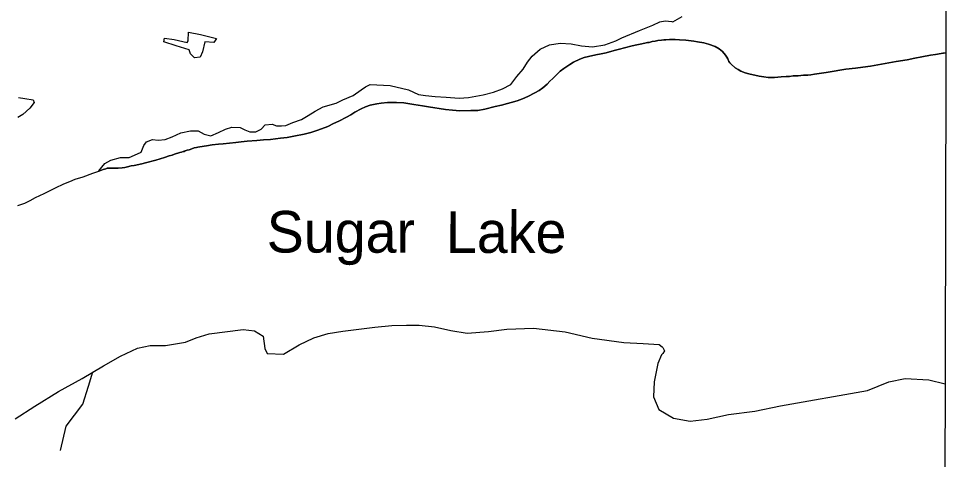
# Model space of a CAD drawing. Extents: x 3161615 to 3199515, y 867541 to 892976.
# Drawn here: x 3194247 to 3197229, y 883507 to 884915 of the extents above; entities that cross this region are included whole.
import ezdxf

# ---------------------------------------------------------------- set-up
doc = ezdxf.new("R2010")
doc.units = 0
for name, color, linetype in [('V-GRID-FRAM', 7, 'Continuous'), ('V-RIVR-IDEN', 7, 'Continuous'), ('V-SITE-VEGE', 7, 'Continuous'), ('V-TOPO-SHOR', 7, 'Continuous')]:
    doc.layers.add(name, color=color, linetype=linetype)

msp = doc.modelspace()

# ---------------------------------------------------------------- linework, layer by layer
at = {"layer": 'V-GRID-FRAM'}
msp.add_lwpolyline([(3165877.4, 891195.5), (3197229, 891108.8), (3197186.7, 872920.9), (3165819.2, 873007.6), (3165877.4, 891195.5)], dxfattribs=at)
at = {"layer": 'V-SITE-VEGE'}
for p, q in [((3197215.9, 885488.2), (3197214.3, 884806.3)), ((3196340.8, 884904.8), (3196370.4, 884922.2)), ((3196234.7, 884877), (3196276.4, 884894.4)), ((3196276.4, 884894.4), (3196299, 884904.8)), ((3196299, 884904.8), (3196316.4, 884908.3)), ((3196316.4, 884908.3), (3196337.3, 884906.6)), ((3196337.3, 884906.6), (3196340.8, 884904.8)), ((3196158.1, 884843.9), (3196177.3, 884854.4)), ((3196177.3, 884854.4), (3196234.7, 884877)), ((3195916.3, 884817.8), (3195945.9, 884831.7)), ((3195945.9, 884831.7), (3195980.7, 884837)), ((3195980.7, 884837), (3196015.5, 884835.2)), ((3196015.5, 884835.2), (3196048.5, 884828.2)), ((3196048.5, 884828.2), (3196083.3, 884824.8)), ((3196083.3, 884824.8), (3196123.3, 884831.7)), ((3196123.3, 884831.7), (3196158.1, 884843.9)), ((3196210.6, 884828.2), (3196186.6, 884821.8)), ((3196225.8, 884831.5), (3196210.6, 884828.2)), ((3196236.5, 884834), (3196225.8, 884831.5)), ((3196251.1, 884837.3), (3196236.5, 884834)), ((3196259.3, 884838.6), (3196251.1, 884837.3)), ((3196265.6, 884839.2), (3196259.3, 884838.6)), ((3196275.1, 884841.8), (3196265.6, 884839.2)), ((3196284, 884843.1), (3196275.1, 884841.8)), ((3196292.8, 884845), (3196284, 884843.1)), ((3196304.8, 884847), (3196292.8, 884845)), ((3196311.8, 884847.6), (3196304.8, 884847)), ((3196318.1, 884847.6), (3196311.8, 884847.6)), ((3196330.1, 884848.3), (3196318.1, 884847.6)), ((3196347.9, 884848.4), (3196330.1, 884848.3)), ((3196362.4, 884847.8), (3196347.9, 884848.4)), ((3196382.7, 884846.6), (3196362.4, 884847.8)), ((3196408, 884843.6), (3196382.7, 884846.6)), ((3196420, 884841.7), (3196408, 884843.6)), ((3196440.3, 884838), (3196420, 884841.7)), ((3196455.5, 884833.6), (3196440.3, 884838)), ((3196476.4, 884826.1), (3196455.5, 884833.6)), ((3196489.1, 884818.5), (3196476.4, 884826.1)), ((3195876.3, 884776), (3195890.2, 884795.2)), ((3195890.2, 884795.2), (3195916.3, 884817.8)), ((3196071.5, 884794.8), (3196057.6, 884790.9)), ((3196094.9, 884799.3), (3196071.5, 884794.8)), ((3196111.3, 884803.2), (3196094.9, 884799.3)), ((3196127.8, 884806.4), (3196111.3, 884803.2)), ((3196153, 884813.5), (3196127.8, 884806.4)), ((3196170.1, 884818), (3196153, 884813.5)), ((3196186.6, 884821.8), (3196170.1, 884818)), ((3196499.3, 884810.4), (3196489.1, 884818.5)), ((3196509.4, 884799), (3196499.3, 884810.4)), ((3196513.9, 884792.7), (3196509.4, 884799)), ((3196517.1, 884786.4), (3196513.9, 884792.7)), ((3197138, 884793.2), (3197115.2, 884788.6)), ((3197165.8, 884798.3), (3197138, 884793.2)), ((3197181, 884800.9), (3197165.8, 884798.3)), ((3197199.4, 884803.5), (3197181, 884800.9)), ((3197205, 884804.5), (3197199.4, 884803.5)), ((3197214.3, 884806.3), (3197205, 884804.5)), ((3195862.4, 884753.4), (3195876.3, 884776)), ((3196010.8, 884768.6), (3195991.9, 884755.9)), ((3196023.4, 884776.3), (3196010.8, 884768.6)), ((3196043.6, 884785.8), (3196023.4, 884776.3)), ((3196057.6, 884790.9), (3196043.6, 884785.8)), ((3196519.7, 884778.1), (3196517.1, 884786.4)), ((3196523.5, 884773.7), (3196519.7, 884778.1)), ((3196527.9, 884769.3), (3196523.5, 884773.7)), ((3196540, 884758.6), (3196527.9, 884769.3)), ((3196973.5, 884763.4), (3196948.9, 884760.2)), ((3197009, 884769.9), (3196973.5, 884763.4)), ((3197032.4, 884773.8), (3197009, 884769.9)), ((3197055.1, 884778.3), (3197032.4, 884773.8)), ((3197091.2, 884784.1), (3197055.1, 884778.3)), ((3197115.2, 884788.6), (3197091.2, 884784.1)), ((3195841.5, 884730.8), (3195862.4, 884753.4)), ((3195970.4, 884738.1), (3195956.5, 884724.1)), ((3195979.9, 884747), (3195970.4, 884738.1)), ((3195991.9, 884755.9), (3195979.9, 884747)), ((3196549.5, 884752.3), (3196540, 884758.6)), ((3196558.4, 884747.9), (3196549.5, 884752.3)), ((3196572.3, 884741.6), (3196558.4, 884747.9)), ((3196583.7, 884738.5), (3196572.3, 884741.6)), ((3196617.3, 884731.7), (3196583.7, 884738.5)), ((3196759.1, 884734.1), (3196742, 884732.8)), ((3196773, 884734.8), (3196759.1, 884734.1)), ((3196782.5, 884736.1), (3196773, 884734.8)), ((3196794.5, 884737.4), (3196782.5, 884736.1)), ((3196831.2, 884743.3), (3196794.5, 884737.4)), ((3196857.1, 884747.8), (3196831.2, 884743.3)), ((3196875.5, 884750.4), (3196857.1, 884747.8)), ((3196894.5, 884753.6), (3196875.5, 884750.4)), ((3196925.5, 884757.5), (3196894.5, 884753.6)), ((3196948.9, 884760.2), (3196925.5, 884757.5)), ((3195357.9, 884697.7), (3195371.8, 884704.7)), ((3195371.8, 884704.7), (3195436.2, 884701.2)), ((3195796.3, 884690.8), (3195822.4, 884704.7)), ((3195822.4, 884704.7), (3195841.5, 884730.8)), ((3195938.9, 884706.3), (3195924.4, 884694.2)), ((3195947.7, 884715.8), (3195938.9, 884706.3)), ((3195956.5, 884724.1), (3195947.7, 884715.8)), ((3196632.5, 884729.2), (3196617.3, 884731.7)), ((3196646.4, 884727.4), (3196632.5, 884729.2)), ((3196666.1, 884727.4), (3196646.4, 884727.4)), ((3196687.6, 884728.8), (3196666.1, 884727.4)), ((3196703.4, 884730.1), (3196687.6, 884728.8)), ((3196714.2, 884730.8), (3196703.4, 884730.1)), ((3196726.2, 884732.1), (3196714.2, 884730.8)), ((3196742, 884732.8), (3196726.2, 884732.1)), ((3195317.9, 884669.9), (3195344, 884687.3)), ((3195344, 884687.3), (3195357.9, 884697.7)), ((3195436.2, 884701.2), (3195495.4, 884687.3)), ((3195495.4, 884687.3), (3195526.7, 884673.3)), ((3195733.7, 884671.6), (3195766.7, 884680.3)), ((3195766.7, 884680.3), (3195796.3, 884690.8)), ((3195899.1, 884678.3), (3195876.4, 884666.8)), ((3195913, 884686), (3195899.1, 884678.3)), ((3195924.4, 884694.2), (3195913, 884686)), ((3195222.2, 884633.3), (3195264, 884645.5)), ((3195264, 884645.5), (3195284.9, 884655.9)), ((3195284.9, 884655.9), (3195317.9, 884669.9)), ((3195407.4, 884645.4), (3195393.5, 884643.5)), ((3195427.7, 884647.4), (3195407.4, 884645.4)), ((3195456.2, 884647.5), (3195427.7, 884647.4)), ((3195479.6, 884645.7), (3195456.2, 884647.5)), ((3195512.5, 884640.8), (3195479.6, 884645.7)), ((3195526.7, 884673.3), (3195549.3, 884669.9)), ((3195549.3, 884669.9), (3195580.6, 884666.4)), ((3195580.6, 884666.4), (3195615.4, 884664.6)), ((3195615.4, 884664.6), (3195657.1, 884661.2)), ((3195657.1, 884661.2), (3195686.7, 884662.9)), ((3195686.7, 884662.9), (3195733.7, 884671.6)), ((3195842.2, 884652.8), (3195792.9, 884638.7)), ((3195859.9, 884659.2), (3195842.2, 884652.8)), ((3195876.4, 884666.8), (3195859.9, 884659.2)), ((3195173.5, 884605.5), (3195196.1, 884619.4)), ((3195196.1, 884619.4), (3195222.2, 884633.3)), ((3195323.4, 884616.6), (3195310.1, 884607.7)), ((3195343.6, 884627.5), (3195323.4, 884616.6)), ((3195357.5, 884633.2), (3195343.6, 884627.5)), ((3195372.6, 884639), (3195357.5, 884633.2)), ((3195393.5, 884643.5), (3195372.6, 884639)), ((3195539.8, 884637.1), (3195512.5, 884640.8)), ((3195559.4, 884633.3), (3195539.8, 884637.1)), ((3195613.2, 884625.3), (3195559.4, 884633.3)), ((3195635.4, 884622.9), (3195613.2, 884625.3)), ((3195658.8, 884621.1), (3195635.4, 884622.9)), ((3195694.3, 884621.2), (3195658.8, 884621.1)), ((3195717, 884621.9), (3195694.3, 884621.2)), ((3195739.2, 884626.4), (3195717, 884621.9)), ((3195772.1, 884634.2), (3195739.2, 884626.4)), ((3195792.9, 884638.7), (3195772.1, 884634.2)), ((3195124.8, 884582.8), (3195152.7, 884593.3)), ((3195152.7, 884593.3), (3195173.5, 884605.5)), ((3195272.2, 884587.3), (3195255.1, 884579.7)), ((3195296.2, 884600.1), (3195272.2, 884587.3)), ((3195310.1, 884607.7), (3195296.2, 884600.1)), ((3194766.5, 884549.8), (3194797.8, 884556.7)), ((3194797.8, 884556.7), (3194822.1, 884556.7)), ((3194822.1, 884556.7), (3194841.3, 884546.3)), ((3194886.5, 884551.5), (3194909.1, 884562)), ((3194909.1, 884562), (3194930, 884568.9)), ((3194930, 884568.9), (3194956.1, 884567.2)), ((3194956.1, 884567.2), (3194971.7, 884560.2)), ((3194971.7, 884560.2), (3194987.4, 884553.3)), ((3195006.5, 884553.3), (3195023.9, 884562)), ((3195023.9, 884562), (3195036.1, 884575.9)), ((3195036.1, 884575.9), (3195058.7, 884577.6)), ((3195058.7, 884577.6), (3195072.6, 884572.4)), ((3195072.6, 884572.4), (3195088.3, 884572.4)), ((3195088.3, 884572.4), (3195102.2, 884574.1)), ((3195102.2, 884574.1), (3195124.8, 884582.8)), ((3195205.2, 884558.6), (3195182.5, 884551.5)), ((3195236.8, 884570.7), (3195205.2, 884558.6)), ((3195255.1, 884579.7), (3195236.8, 884570.7)), ((3194656.9, 884521.9), (3194676, 884528.9)), ((3194676, 884528.9), (3194693.4, 884527.1)), ((3194693.4, 884527.1), (3194716, 884528.9)), ((3194716, 884528.9), (3194738.6, 884537.6)), ((3194738.6, 884537.6), (3194766.5, 884549.8)), ((3194841.3, 884546.3), (3194862.1, 884541.1)), ((3194862.1, 884541.1), (3194886.5, 884551.5)), ((3195009.1, 884525.6), (3194978.8, 884523.5)), ((3194987.4, 884553.3), (3195006.5, 884553.3)), ((3195031.3, 884528.2), (3195009.1, 884525.6)), ((3195053.4, 884529.5), (3195031.3, 884528.2)), ((3195085.7, 884532.8), (3195053.4, 884529.5)), ((3195107.2, 884535.4), (3195085.7, 884532.8)), ((3195128.1, 884539.3), (3195107.2, 884535.4)), ((3195161, 884545.7), (3195128.1, 884539.3)), ((3195182.5, 884551.5), (3195161, 884545.7)), ((3194639.5, 884488.9), (3194648.2, 884509.7)), ((3194648.2, 884509.7), (3194656.9, 884521.9)), ((3194786.4, 884495), (3194780.8, 884493)), ((3194792.8, 884496.2), (3194786.4, 884495)), ((3194795.9, 884497.5), (3194792.8, 884496.2)), ((3194809.2, 884502), (3194795.9, 884497.5)), ((3194816.2, 884503.3), (3194809.2, 884502)), ((3194820.6, 884504.6), (3194816.2, 884503.3)), ((3194827.5, 884505.9), (3194820.6, 884504.6)), ((3194848.4, 884508.5), (3194827.5, 884505.9)), ((3194866.8, 884511.7), (3194848.4, 884508.5)), ((3194887, 884513.7), (3194866.8, 884511.7)), ((3194901.6, 884515.6), (3194887, 884513.7)), ((3194942.7, 884519), (3194901.6, 884515.6)), ((3194959.8, 884521.6), (3194942.7, 884519)), ((3194978.8, 884523.5), (3194959.8, 884521.6)), ((3194542.1, 884462.8), (3194573.4, 884471.5)), ((3194573.4, 884471.5), (3194601.2, 884471.5)), ((3194601.2, 884471.5), (3194618.6, 884478.4)), ((3194618.6, 884478.4), (3194639.5, 884488.9)), ((3194700.5, 884467.4), (3194686.6, 884462.9)), ((3194713.7, 884471.3), (3194700.5, 884467.4)), ((3194728.9, 884476.4), (3194713.7, 884471.3)), ((3194738.4, 884478.9), (3194728.9, 884476.4)), ((3194746.6, 884482.1), (3194738.4, 884478.9)), ((3194763.1, 884487.3), (3194746.6, 884482.1)), ((3194768.7, 884488.6), (3194763.1, 884487.3)), ((3194774.4, 884490.5), (3194768.7, 884488.6)), ((3194777.6, 884490.5), (3194774.4, 884490.5)), ((3194780.8, 884493), (3194777.6, 884490.5)), ((3194504.2, 884428.3), (3194522.9, 884452.3)), ((3194526.5, 884435.7), (3194518.3, 884433.2)), ((3194522.9, 884452.3), (3194542.1, 884462.8)), ((3194530.9, 884437.7), (3194526.5, 884435.7)), ((3194534.1, 884437.7), (3194530.9, 884437.7)), ((3194537.3, 884437), (3194534.1, 884437.7)), ((3194566.4, 884437.2), (3194537.3, 884437)), ((3194579, 884438.5), (3194566.4, 884437.2)), ((3194587.3, 884439.8), (3194579, 884438.5)), ((3194595.5, 884441.7), (3194587.3, 884439.8)), ((3194607.5, 884444.9), (3194595.5, 884441.7)), ((3194617, 884446.2), (3194607.5, 884444.9)), ((3194641.7, 884451.4), (3194617, 884446.2)), ((3194653.1, 884453.9), (3194641.7, 884451.4)), ((3194686.6, 884462.9), (3194653.1, 884453.9)), ((3194506.9, 884429.3), (3194504.2, 884428.3)), ((3194518.3, 884433.2), (3194506.9, 884429.3))]:
    msp.add_line(p, q, dxfattribs=at)
at = {"layer": 'V-TOPO-SHOR'}
for points in [[(3194789.4, 884844.9), (3194790.9, 884871.8), (3194829.2, 884864.6), (3194880.3, 884851.9), (3194872.5, 884839.2), (3194842.7, 884841.3), (3194835.5, 884809.5), (3194828.4, 884792.1), (3194810.5, 884789.8), (3194797.1, 884802.8), (3194793.3, 884815.7), (3194751.3, 884828.5), (3194712.3, 884840.9), (3194714.1, 884853.3), (3194744.9, 884849.1), (3194786.8, 884839.5), (3194789.4, 884844.9)], [(3195876.4, 884666.8), (3195899.1, 884678.3), (3195913, 884686), (3195924.4, 884694.2), (3195938.9, 884706.3), (3195947.7, 884715.8), (3195956.5, 884724.1), (3195970.4, 884738.1), (3195979.9, 884747), (3195991.9, 884755.9), (3196010.8, 884768.6), (3196023.4, 884776.3), (3196043.6, 884785.8), (3196057.6, 884790.9), (3196071.5, 884794.8), (3196094.9, 884799.3), (3196111.3, 884803.2), (3196127.8, 884806.4), (3196153, 884813.5), (3196170.1, 884818), (3196186.6, 884821.8), (3196210.6, 884828.2), (3196225.8, 884831.5), (3196236.5, 884834), (3196251.1, 884837.3), (3196259.3, 884838.6), (3196265.6, 884839.2), (3196275.1, 884841.8), (3196284, 884843.1), (3196292.8, 884845), (3196304.8, 884847), (3196311.8, 884847.6), (3196318.1, 884847.6), (3196330.1, 884848.3), (3196347.9, 884848.4), (3196362.4, 884847.8), (3196382.7, 884846.6), (3196408, 884843.6), (3196420, 884841.7), (3196440.3, 884838), (3196455.5, 884833.6), (3196476.4, 884826.1), (3196489.1, 884818.5), (3196499.3, 884810.4), (3196509.4, 884799), (3196513.9, 884792.7), (3196517.1, 884786.4), (3196519.7, 884778.1), (3196523.5, 884773.7), (3196527.9, 884769.3), (3196540, 884758.6), (3196549.5, 884752.3), (3196558.4, 884747.9), (3196572.3, 884741.6), (3196583.7, 884738.5), (3196617.3, 884731.7), (3196632.5, 884729.2), (3196646.4, 884727.4), (3196666.1, 884727.4), (3196687.6, 884728.8), (3196703.4, 884730.1), (3196714.2, 884730.8), (3196726.2, 884732.1), (3196742, 884732.8), (3196759.1, 884734.1), (3196773, 884734.8), (3196782.5, 884736.1), (3196794.5, 884737.4), (3196831.2, 884743.3), (3196857.1, 884747.8), (3196875.5, 884750.4), (3196894.5, 884753.6), (3196925.5, 884757.5), (3196948.9, 884760.2), (3196973.5, 884763.4), (3197009, 884769.9), (3197032.4, 884773.8), (3197055.1, 884778.3), (3197091.2, 884784.1), (3197115.2, 884788.6), (3197138, 884793.2), (3197165.8, 884798.3), (3197181, 884800.9), (3197199.4, 884803.5), (3197214.3, 884806.1)], [(3194244.7, 884317.6), (3194267.4, 884325.9), (3194284.5, 884334.2), (3194301.5, 884343.1), (3194328.7, 884356.5), (3194365.4, 884374.4), (3194392.5, 884387.1), (3194410.9, 884394.8), (3194428.5, 884401.8), (3194453.8, 884410.1), (3194484.8, 884421), (3194506.9, 884429.3), (3194518.3, 884433.2), (3194526.5, 884435.7), (3194530.9, 884437.7), (3194534.1, 884437.7), (3194537.3, 884437), (3194566.4, 884437.2), (3194579, 884438.5), (3194587.3, 884439.8), (3194595.5, 884441.7), (3194607.5, 884444.9), (3194617, 884446.2), (3194641.7, 884451.4), (3194653, 884453.9), (3194686.6, 884462.9), (3194700.5, 884467.4), (3194713.7, 884471.3), (3194728.9, 884476.4), (3194738.4, 884478.9), (3194746.6, 884482.1), (3194763.1, 884487.3), (3194768.7, 884488.6), (3194774.4, 884490.5), (3194777.6, 884490.5), (3194780.8, 884493), (3194786.4, 884495), (3194792.8, 884496.2), (3194795.9, 884497.5), (3194809.2, 884502), (3194816.2, 884503.3), (3194820.6, 884504.6), (3194827.5, 884505.9), (3194848.4, 884508.5), (3194866.8, 884511.7), (3194887, 884513.7), (3194901.6, 884515.6), (3194942.7, 884519), (3194959.8, 884521.6), (3194978.8, 884523.5), (3195009.1, 884525.6), (3195031.3, 884528.2), (3195053.4, 884529.5), (3195085.7, 884532.8), (3195107.2, 884535.4), (3195128.1, 884539.3), (3195161, 884545.7), (3195182.5, 884551.5), (3195205.2, 884558.6), (3195236.8, 884570.7), (3195255.1, 884579.7), (3195272.2, 884587.3), (3195296.2, 884600.1), (3195310.1, 884607.7), (3195323.4, 884616.6), (3195343.6, 884627.5), (3195357.5, 884633.2), (3195372.6, 884639), (3195393.5, 884643.5), (3195407.4, 884645.4), (3195427.7, 884647.4), (3195456.2, 884647.5), (3195479.6, 884645.7), (3195512.5, 884640.8), (3195539.8, 884637.1), (3195559.4, 884633.3), (3195613.2, 884625.3), (3195635.4, 884622.9), (3195658.8, 884621.1), (3195694.3, 884621.2), (3195717, 884621.9), (3195739.2, 884626.4), (3195772.1, 884634.2), (3195792.9, 884638.7), (3195842.2, 884652.8), (3195859.9, 884659.2), (3195876.4, 884666.8)], [(3194247.2, 884663.6), (3194267.1, 884659.8), (3194293.8, 884655.9), (3194296.8, 884647.6), (3194283.1, 884628.9), (3194260.5, 884609.1), (3194245.2, 884598.8)], [(3194235.8, 883635.6), (3194298.9, 883676.3), (3194375.3, 883723.5), (3194451.1, 883765.5), (3194519.3, 883805), (3194573.6, 883836.9), (3194627.3, 883861.8), (3194668.4, 883870.2), (3194717.8, 883870.4), (3194781.7, 883880.7), (3194815.8, 883895.4), (3194857.5, 883908.2), (3194965.7, 883921.3), (3195002.5, 883917), (3195030.4, 883900), (3195035.6, 883861.4), (3195043.2, 883844.4), (3195095.1, 883843.3), (3195145, 883872.6), (3195192.4, 883894.9), (3195237.9, 883909), (3195284.8, 883916.8), (3195387.2, 883929.2), (3195441.7, 883934.5), (3195488.5, 883935.9), (3195529, 883935.5), (3195578.4, 883930), (3195630.3, 883918.1), (3195682.9, 883910.1), (3195751.2, 883915.4), (3195810.1, 883923.2), (3195894.9, 883925.5), (3195996.8, 883914.5), (3196082.4, 883893.9), (3196184.3, 883879.7), (3196246.4, 883877.4), (3196297.6, 883873.8), (3196307.2, 883866.3), (3196308.4, 883864.4), (3196314.2, 883853.6), (3196309.1, 883845.4), (3196304.7, 883840.3), (3196292.8, 883813), (3196281, 883754.1), (3196278.7, 883706.7), (3196296.5, 883666.2), (3196342.8, 883638.5), (3196396, 883628.6), (3196451.1, 883634.5), (3196519.4, 883650), (3196602.9, 883660.4), (3196685.8, 883677.8), (3196963.4, 883726.4), (3197031.7, 883754.5), (3197084.8, 883765.4), (3197160.2, 883760.6), (3197211.9, 883748.4)], [(3194381.8, 883534.9), (3194399.7, 883612.7), (3194453, 883683.4), (3194470.9, 883740), (3194485.2, 883786)]]:
    msp.add_lwpolyline(points, dxfattribs=at)

# ---------------------------------------------------------------- texts
at = {"layer": 'V-RIVR-IDEN'}
msp.add_text('Sugar  Lake', height=133, rotation=359.8941, dxfattribs=at).set_placement((3195041.2, 884167.8))

doc.saveas('drawing.dxf')
